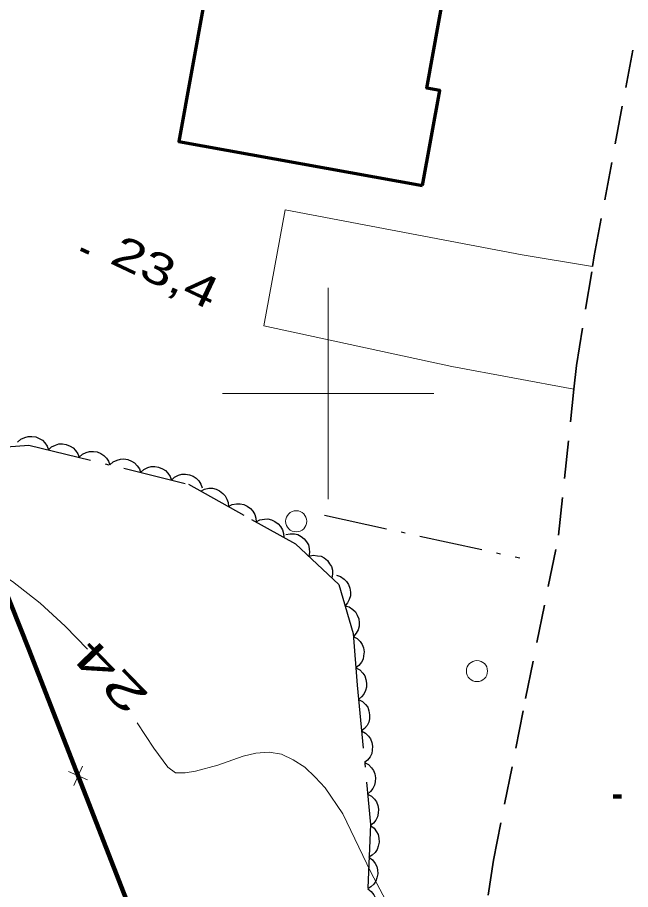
# Model space of a CAD drawing. Extents: x 356765 to 358572, y 5103174 to 5104650.
# Drawn here: x 357385.29 to 357414.32, y 5104176.51 to 5104217.8 of the extents above; entities that cross this region are included whole.
import ezdxf
from ezdxf.enums import TextEntityAlignment as Align

# ---------------------------------------------------------------- set-up
doc = ezdxf.new("R2010")
doc.units = 0
doc.header["$LTSCALE"] = 0.6
doc.linetypes.add('DOT_DASHED', pattern=[7.7, 5, -1.2, 0.3, -1.2])
doc.linetypes.add('MEDIUM_DASHED', pattern=[4.5, 3, -1.5])
for name, color, linetype, lineweight in [('19', 7, 'Continuous', 13), ('2', 7, 'Continuous', 13), ('21', 7, 'Continuous', 53), ('3', 7, 'Continuous', 140), ('31', 7, 'Continuous', 70), ('36', 7, 'Continuous', 13), ('37', 7, 'Continuous', 13), ('41', 7, 'DOT_DASHED', 25), ('44', 7, 'Continuous', 25), ('61', 7, 'Continuous', 13)]:
    doc.layers.add(name, color=color, linetype=linetype, lineweight=lineweight)

msp = doc.modelspace()

# ---------------------------------------------------------------- linework, layer by layer
at = {"layer": '19'}
msp.add_lwpolyline([(357412.52, 5104206.01), (357409.19, 5104206.56), (357397.96, 5104208.69), (357396.96, 5104203.2), (357405.86, 5104201.28), (357411.64, 5104200.2)], dxfattribs=at)
at = {"layer": '2'}
for points in [[(357376.97, 5104197.51), (357377.73, 5104197.16), (357379.28, 5104196.26), (357380, 5104195.63), (357381.76, 5104193.53), (357382.38, 5104192.95), (357383.67, 5104192), (357385.05, 5104191.09), (357386.36, 5104190.07), (357387.54, 5104188.98), (357388.6, 5104187.9)], [(357390.96, 5104184.4), (357391.74, 5104183.21), (357392.41, 5104182.3), (357392.77, 5104182.03), (357393.22, 5104182.04), (357393.71, 5104182.12), (357394.77, 5104182.4), (357395.97, 5104182.83), (357396.58, 5104182.97), (357397.21, 5104183.01), (357397.79, 5104182.92), (357398.34, 5104182.65), (357398.9, 5104182.3), (357399.39, 5104181.84), (357399.85, 5104181.33), (357400.7, 5104180.09), (357402.02, 5104177.34), (357403.29, 5104174.95)]]:
    msp.add_lwpolyline(points, dxfattribs=at)
at = {"layer": '21', "linetype": 'MEDIUM_DASHED', "lineweight": 35}
msp.add_lwpolyline([(357414.65, 5104122.19), (357413.63, 5104125.97), (357412.67, 5104130.22), (357410.99, 5104137.2), (357409.87, 5104142.41), (357408.47, 5104148.85), (357407.59, 5104155.69), (357406.74, 5104162.6), (357406.7, 5104166.04), (357406.73, 5104168.56), (357407.18, 5104173.58), (357407.83, 5104177.91), (357409.35, 5104185.56), (357410.91, 5104193.29), (357411.64, 5104200.2), (357411.76, 5104201.32), (357412.52, 5104206.01), (357412.6, 5104206.52), (357414.54, 5104216.88)], dxfattribs=at)
at = {"layer": '3'}
for p, q in [((357388.29, 5104206.83), (357388.66, 5104206.66)), ((357413.49, 5104180.92), (357413.89, 5104180.92))]:
    msp.add_line(p, q, dxfattribs=at)
at = {"layer": '31'}
msp.add_lwpolyline([(357404.47, 5104209.84), (357405.28, 5104214.34), (357404.67, 5104214.45), (357406.68, 5104225.55), (357407.06, 5104225.48), (357407.83, 5104229.73), (357396.52, 5104231.78), (357392.93, 5104211.93), (357404.47, 5104209.84)], close=True, dxfattribs=at)
at = {"layer": '36'}
for centre in [(357398.4859, 5104193.947), (357407.0444, 5104186.8542)]:
    msp.add_circle(centre, 0.5, dxfattribs=at)
at = {"layer": '37'}
for p, q in [((357385.98, 5104187.49), (357387.79, 5104182.83)), ((357387.7, 5104182.1), (357388.61, 5104181.7)), ((357387.95, 5104181.44), (357388.36, 5104182.36)), ((357388.52, 5104180.97), (357390.33, 5104176.31))]:
    msp.add_line(p, q, dxfattribs=at)
at = {"layer": '37', "lineweight": 158}
msp.add_lwpolyline([(357360.09, 5104211.08), (357363.61, 5104212.47), (357374.31, 5104217.64), (357379.4, 5104203.77), (357382.51, 5104196.2), (357385.81, 5104187.93), (357390.79, 5104175.13), (357397.75, 5104157.81), (357405.01, 5104138.33), (357389.51, 5104133.29), (357382.76, 5104130.8), (357381.3, 5104129.59)], dxfattribs=at)
at = {"layer": '37'}
msp.add_lwpolyline([(357384.13, 5104192.14), (357385.81, 5104187.93), (357385.98, 5104187.49)], dxfattribs=at)
at = {"layer": '41'}
msp.add_line((357399.83, 5104194.24), (357409.08, 5104192.21), dxfattribs=at)
at = {"layer": '44'}
for points in [[(357385.29, 5104197.69), (357385.45, 5104197.83), (357385.63, 5104197.92), (357385.79, 5104197.97), (357385.96, 5104197.97), (357386.15, 5104197.94), (357386.32, 5104197.87), (357386.47, 5104197.79), (357386.58, 5104197.66), (357386.69, 5104197.5), (357386.75, 5104197.33)], [(357386.75, 5104197.33), (357386.9, 5104197.47), (357387.09, 5104197.56), (357387.25, 5104197.61), (357387.42, 5104197.61), (357387.6, 5104197.58), (357387.78, 5104197.51), (357387.92, 5104197.43), (357388.04, 5104197.3), (357388.14, 5104197.14), (357388.21, 5104196.98)], [(357388.21, 5104196.98), (357388.36, 5104197.12), (357388.54, 5104197.2), (357388.7, 5104197.25), (357388.88, 5104197.25), (357389.06, 5104197.23), (357389.24, 5104197.15), (357389.38, 5104197.07), (357389.5, 5104196.94), (357389.6, 5104196.79), (357389.66, 5104196.62)], [(357389.66, 5104196.62), (357389.82, 5104196.76), (357390, 5104196.84), (357390.16, 5104196.89), (357390.33, 5104196.9), (357390.52, 5104196.87), (357390.69, 5104196.79), (357390.83, 5104196.71), (357390.95, 5104196.58), (357391.06, 5104196.43), (357391.12, 5104196.26)], [(357391.12, 5104196.26), (357391.27, 5104196.4), (357391.46, 5104196.49), (357391.62, 5104196.54), (357391.79, 5104196.54), (357391.97, 5104196.51), (357392.15, 5104196.43), (357392.29, 5104196.35), (357392.41, 5104196.22), (357392.51, 5104196.07), (357392.58, 5104195.9)], [(357392.58, 5104195.9), (357392.73, 5104196.04), (357392.91, 5104196.13), (357393.07, 5104196.18), (357393.25, 5104196.18), (357393.43, 5104196.15), (357393.61, 5104196.08), (357393.75, 5104195.99), (357393.87, 5104195.87), (357393.97, 5104195.71), (357394.03, 5104195.54)], [(357393.97, 5104195.38), (357394.15, 5104195.47), (357394.35, 5104195.51), (357394.52, 5104195.51), (357394.69, 5104195.47), (357394.86, 5104195.39), (357395.01, 5104195.27), (357395.12, 5104195.16), (357395.2, 5104195), (357395.26, 5104194.83), (357395.28, 5104194.65)], [(357395.28, 5104194.65), (357395.46, 5104194.74), (357395.66, 5104194.78), (357395.83, 5104194.78), (357396, 5104194.74), (357396.17, 5104194.66), (357396.32, 5104194.55), (357396.43, 5104194.43), (357396.52, 5104194.27), (357396.57, 5104194.1), (357396.59, 5104193.92)], [(357396.59, 5104193.92), (357396.77, 5104194.01), (357396.98, 5104194.05), (357397.14, 5104194.06), (357397.31, 5104194.01), (357397.48, 5104193.94), (357397.63, 5104193.82), (357397.74, 5104193.7), (357397.83, 5104193.55), (357397.88, 5104193.37), (357397.9, 5104193.19)], [(357397.99, 5104193.32), (357398.2, 5104193.36), (357398.4, 5104193.35), (357398.56, 5104193.32), (357398.72, 5104193.23), (357398.86, 5104193.12), (357398.98, 5104192.97), (357399.06, 5104192.83), (357399.1, 5104192.66), (357399.12, 5104192.47), (357399.09, 5104192.29)], [(357399.09, 5104192.29), (357399.29, 5104192.34), (357399.49, 5104192.32), (357399.66, 5104192.29), (357399.81, 5104192.21), (357399.96, 5104192.09), (357400.07, 5104191.94), (357400.16, 5104191.8), (357400.2, 5104191.63), (357400.21, 5104191.44), (357400.18, 5104191.27)], [(357400.39, 5104191.39), (357400.58, 5104191.33), (357400.75, 5104191.21), (357400.87, 5104191.1), (357400.96, 5104190.95), (357401.03, 5104190.78), (357401.05, 5104190.59), (357401.05, 5104190.42), (357401, 5104190.25), (357400.92, 5104190.09), (357400.8, 5104189.95)], [(357400.8, 5104189.95), (357401, 5104189.89), (357401.17, 5104189.77), (357401.29, 5104189.66), (357401.38, 5104189.51), (357401.45, 5104189.33), (357401.47, 5104189.14), (357401.47, 5104188.98), (357401.42, 5104188.81), (357401.33, 5104188.65), (357401.22, 5104188.51)], [(357401.19, 5104188.5), (357401.37, 5104188.4), (357401.51, 5104188.25), (357401.61, 5104188.12), (357401.67, 5104187.96), (357401.7, 5104187.77), (357401.68, 5104187.58), (357401.65, 5104187.42), (357401.57, 5104187.27), (357401.45, 5104187.12), (357401.31, 5104187.01)], [(357401.31, 5104187.01), (357401.5, 5104186.91), (357401.64, 5104186.76), (357401.73, 5104186.63), (357401.79, 5104186.46), (357401.82, 5104186.28), (357401.81, 5104186.09), (357401.77, 5104185.93), (357401.69, 5104185.77), (357401.58, 5104185.63), (357401.44, 5104185.51)], [(357401.44, 5104185.51), (357401.63, 5104185.41), (357401.77, 5104185.27), (357401.87, 5104185.14), (357401.93, 5104184.97), (357401.96, 5104184.79), (357401.95, 5104184.6), (357401.92, 5104184.44), (357401.84, 5104184.28), (357401.72, 5104184.14), (357401.58, 5104184.02)], [(357401.58, 5104184.02), (357401.77, 5104183.92), (357401.91, 5104183.78), (357402.01, 5104183.64), (357402.07, 5104183.48), (357402.1, 5104183.3), (357402.09, 5104183.11), (357402.06, 5104182.95), (357401.98, 5104182.79), (357401.86, 5104182.64), (357401.72, 5104182.53)], [(357401.72, 5104182.53), (357401.91, 5104182.43), (357402.05, 5104182.28), (357402.15, 5104182.15), (357402.21, 5104181.99), (357402.24, 5104181.8), (357402.23, 5104181.61), (357402.2, 5104181.45), (357402.12, 5104181.3), (357402, 5104181.15), (357401.86, 5104181.03)], [(357401.86, 5104181.03), (357402.05, 5104180.93), (357402.19, 5104180.79), (357402.29, 5104180.66), (357402.35, 5104180.49), (357402.38, 5104180.31), (357402.37, 5104180.12), (357402.34, 5104179.96), (357402.26, 5104179.8), (357402.14, 5104179.66), (357402, 5104179.54)], [(357402, 5104179.54), (357402.17, 5104179.42), (357402.29, 5104179.25), (357402.37, 5104179.11), (357402.4, 5104178.94), (357402.41, 5104178.75), (357402.37, 5104178.57), (357402.32, 5104178.41), (357402.22, 5104178.27), (357402.09, 5104178.14), (357401.93, 5104178.04)], [(357401.93, 5104178.04), (357402.1, 5104177.92), (357402.22, 5104177.75), (357402.3, 5104177.61), (357402.34, 5104177.44), (357402.35, 5104177.25), (357402.31, 5104177.07), (357402.26, 5104176.91), (357402.16, 5104176.77), (357402.02, 5104176.64), (357401.87, 5104176.54)], [(357401.87, 5104176.54), (357402.04, 5104176.42), (357402.16, 5104176.26), (357402.24, 5104176.11), (357402.28, 5104175.94), (357402.29, 5104175.76), (357402.25, 5104175.57), (357402.2, 5104175.41), (357402.09, 5104175.27), (357401.96, 5104175.14), (357401.81, 5104175.05)]]:
    msp.add_lwpolyline(points, dxfattribs=at)
at = {"layer": '44', "linetype": 'DOT_DASHED'}
msp.add_lwpolyline([(357383.37, 5104197.36), (357385.83, 5104197.56), (357393.39, 5104195.7), (357396.37, 5104194.04), (357398.46, 5104192.88), (357400.51, 5104190.96), (357401.18, 5104188.64), (357401.38, 5104186.19), (357402, 5104179.59), (357401.71, 5104172.74)], dxfattribs=at)
at = {"layer": '61'}
for p, q in [((357400, 5104195), (357400, 5104205)), ((357395, 5104200), (357405, 5104200))]:
    msp.add_line(p, q, dxfattribs=at)

# ---------------------------------------------------------------- texts
at = {"layer": '2', "width": 1.75}
msp.add_text('24', height=1.5, rotation=134.094, dxfattribs=at).set_placement((357390.2206, 5104187.1031), align=Align.CENTER)
at = {"layer": '3', "width": 1.35}
msp.add_text('23,4   ', height=1.5, rotation=334.72, dxfattribs=at).set_placement((357389.59, 5104206.2))

doc.saveas('drawing.dxf')
